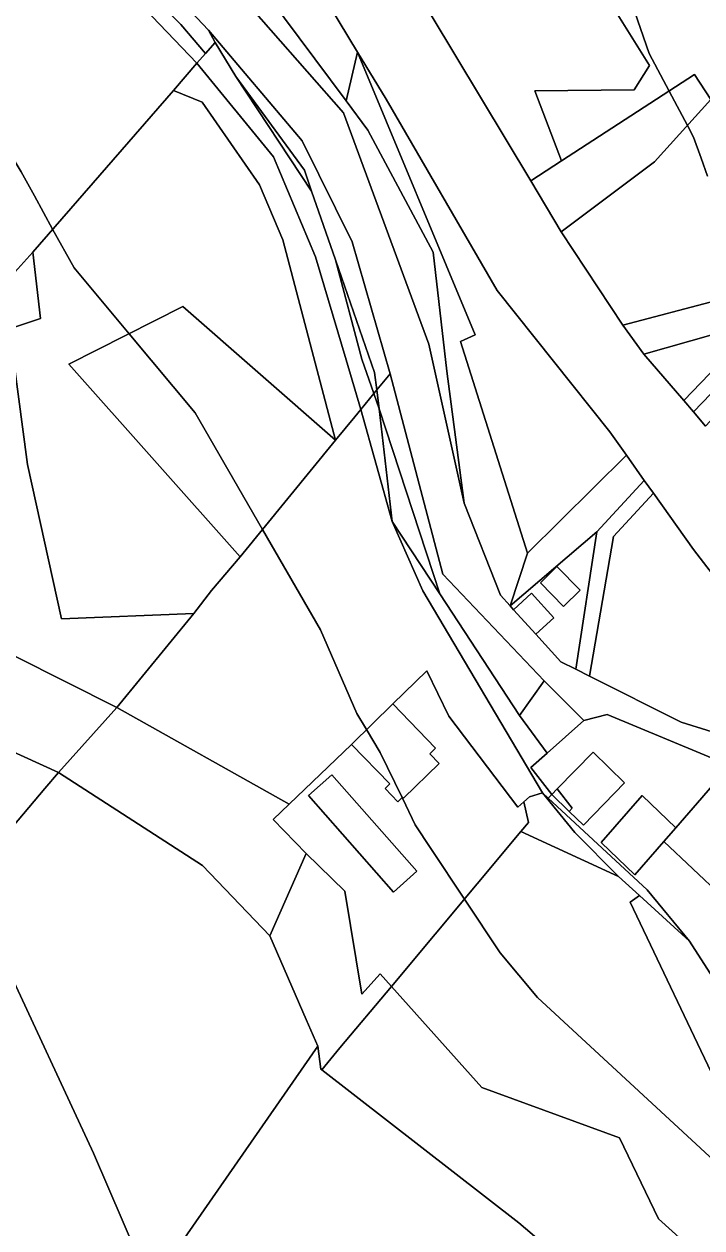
# Model space of a CAD drawing. Extents: x -477304 to -465429, y -1159113 to -1149210.
# Drawn here: x -470260.6 to -470157.2, y -1155384.7 to -1155200.9 of the extents above; entities that cross this region are included whole.
import ezdxf

# ---------------------------------------------------------------- set-up
doc = ezdxf.new("R2010")
doc.units = 0
for name, color, linetype in [('BPEJ_s', 7, 'Continuous'), ('orna_s', 7, 'Continuous'), ('ostatni_s', 7, 'Continuous'), ('PUPFL_s', 7, 'Continuous'), ('trav_porost_s', 7, 'Continuous'), ('voda_s', 7, 'Continuous'), ('zahrada_s', 7, 'Continuous')]:
    doc.layers.add(name, color=color, linetype=linetype)

msp = doc.modelspace()

# ---------------------------------------------------------------- linework, layer by layer
at = {"layer": 'BPEJ_s'}
for points in [[(-470156.32, -1155224.1), (-470157.3, -1155221.36), (-470158.45, -1155218.16), (-470159.4, -1155216.37), (-470162.2, -1155211.12), (-470165.25, -1155205.41), (-470169.64, -1155192.55), (-470170.08, -1155191.28), (-470170.77, -1155189.26), (-470171.07, -1155183.36), (-470170.4, -1155181.86), (-470169.59, -1155180.24), (-470169.51, -1155180.07), (-470157.11, -1155189.37)], [(-470144.64, -1155384.31), (-470182.25, -1155349.47), (-470187.98, -1155342.67), (-470193.43, -1155334.46), (-470198.53, -1155326.75), (-470200.94, -1155323.12), (-470202.39, -1155320.12), (-470202.94, -1155318.97), (-470206.26, -1155312.07), (-470208.36, -1155308.6), (-470209.87, -1155306.12), (-470215.39, -1155293.37), (-470224.24, -1155278.04), (-470234.51, -1155260.23), (-470244.6, -1155248.17), (-470253, -1155238.13), (-470256.27, -1155232.2), (-470259.05, -1155227.14), (-470261.07, -1155223.47), (-470267.66, -1155212.63), (-470270.42, -1155209.23), (-470278.45, -1155189.02)], [(-470278.45, -1155189.02), (-470270.42, -1155209.23), (-470267.66, -1155212.63), (-470261.07, -1155223.47), (-470259.05, -1155227.14), (-470256.27, -1155232.2), (-470253, -1155238.13), (-470244.6, -1155248.17), (-470234.51, -1155260.23), (-470224.24, -1155278.04), (-470215.39, -1155293.37), (-470209.87, -1155306.12), (-470208.36, -1155308.6), (-470206.26, -1155312.07), (-470202.94, -1155318.97), (-470202.39, -1155320.12), (-470200.94, -1155323.12), (-470198.53, -1155326.75), (-470193.43, -1155334.46), (-470187.98, -1155342.67), (-470182.25, -1155349.47), (-470144.64, -1155384.31)], [(-470169.64, -1155192.55), (-470165.25, -1155205.41), (-470162.2, -1155211.12), (-470159.4, -1155216.37), (-470158.45, -1155218.16), (-470157.3, -1155221.36), (-470156.32, -1155224.1)], [(-470241.14, -1155393.99), (-470250.02, -1155373.26), (-470263.84, -1155343.52)], [(-470263.84, -1155343.52), (-470250.02, -1155373.26), (-470241.14, -1155393.99)]]:
    msp.add_lwpolyline(points, dxfattribs=at)
at = {"layer": 'orna_s'}
for points in [[(-470209.75, -1155205.16), (-470191.81, -1155248.31), (-470194.03, -1155249.37), (-470183.8, -1155281.68), (-470186.47, -1155289.69), (-470187.94, -1155288.07), (-470193.48, -1155274.05), (-470196.09, -1155253.86), (-470198.21, -1155235.73), (-470208.16, -1155217.1), (-470211.48, -1155212.63)], [(-470188.42, -1155241.55), (-470171.24, -1155263.13), (-470168.7, -1155266.72), (-470183.8, -1155281.68), (-470194.03, -1155249.37), (-470191.81, -1155248.31), (-470209.75, -1155205.16), (-470205.39, -1155212.37)], [(-470209.23, -1155259.71), (-470204.44, -1155276.81), (-470199.79, -1155287.39), (-470181.52, -1155318.23), (-470183.47, -1155318.86), (-470184.38, -1155319.65), (-470185.28, -1155320.44), (-470195.8, -1155306.54), (-470199.15, -1155299.63), (-470204.37, -1155304.68), (-470210.66, -1155310.86), (-470220.17, -1155319.97), (-470246.48, -1155305.2), (-470234.74, -1155290.86), (-470232.02, -1155287.37), (-470227.67, -1155282.23), (-470213.08, -1155264.41), (-470210.16, -1155260.85)], [(-470303.62, -1155337.32), (-470273.51, -1155306.9), (-470255.39, -1155315.17), (-470257.46, -1155317.58), (-470276.48, -1155340.14), (-470295.97, -1155363.65), (-470310.53, -1155381.42), (-470329.24, -1155359.76)], [(-470176.6, -1155324.32), (-470169.91, -1155331.04), (-470184.8, -1155324.14), (-470183.66, -1155322.77), (-470184.38, -1155319.65), (-470183.47, -1155318.86), (-470181.52, -1155318.23)], [(-470176.6, -1155324.32), (-470181.52, -1155318.23), (-470180.62, -1155319.06), (-470165.54, -1155333.06), (-470159.08, -1155340.91), (-470166.73, -1155333.94), (-470169.91, -1155331.04)], [(-470163.82, -1155383.3), (-470169.76, -1155370.93), (-470190.77, -1155363.25), (-470204.58, -1155347.8), (-470184.8, -1155324.14), (-470169.91, -1155331.04), (-470166.73, -1155333.94), (-470168.11, -1155334.95), (-470154.74, -1155363.05), (-470135.31, -1155393.88), (-470133.23, -1155394.01), (-470132.42, -1155377.86), (-470128.29, -1155383.27), (-470120.74, -1155394.58), (-470104.8, -1155409.38), (-470098.94, -1155411.07), (-470093.25, -1155416.19), (-470099.42, -1155425.49), (-470112.39, -1155424.43), (-470137.14, -1155407.34)], [(-470132.42, -1155377.86), (-470133.23, -1155394.01), (-470135.31, -1155393.88), (-470154.74, -1155363.05), (-470168.11, -1155334.95), (-470166.73, -1155333.94), (-470159.08, -1155340.91), (-470151.05, -1155353.42)]]:
    msp.add_lwpolyline(points, close=True, dxfattribs=at)
at = {"layer": 'ostatni_s'}
msp.add_lwpolyline([(-470145.7, -1155297.69), (-470158.49, -1155281.08), (-470164.58, -1155272.53), (-470165.98, -1155270.56), (-470168.7, -1155266.72), (-470171.24, -1155263.13), (-470188.42, -1155241.55), (-470205.39, -1155212.37), (-470209.75, -1155205.16), (-470232.74, -1155167.09), (-470228.34, -1155151.45), (-470204.29, -1155190.28), (-470202.18, -1155193.82), (-470198.48, -1155199.56), (-470183.31, -1155224.83), (-470178.64, -1155232.61), (-470169.24, -1155246.86), (-470166.02, -1155251.3), (-470159.96, -1155258.37), (-470158.48, -1155260.1), (-470156.61, -1155262.28)], dxfattribs=at)
for points in [[(-470165.17, -1155207.24), (-470174.36, -1155192.51), (-470166.42, -1155190.22), (-470171.45, -1155174.41), (-470148.15, -1155189.17), (-470144.21, -1155191.44), (-470153.96, -1155210.35), (-470155.84, -1155212.43), (-470158.3, -1155208.58), (-470178.62, -1155221.78), (-470182.69, -1155211.08), (-470167.52, -1155210.93)], [(-470234.24, -1155206.86), (-470255.95, -1155184.17), (-470255.06, -1155182.22), (-470236.73, -1155200.96), (-470232.96, -1155205.4)], [(-470234.24, -1155206.86), (-470232.96, -1155205.4), (-470231.49, -1155203.71), (-470228.31, -1155208.88), (-470216.75, -1155226.39), (-470213.11, -1155236.88), (-470209.06, -1155252.05), (-470207.24, -1155257.29), (-470209.23, -1155259.71), (-470211.49, -1155252.14), (-470216.14, -1155236.42), (-470222.58, -1155221.17)], [(-470210.16, -1155260.85), (-470213.08, -1155264.41), (-470221.14, -1155233.82), (-470224.72, -1155225.45), (-470233.47, -1155212.8), (-470237.85, -1155211.02), (-470234.24, -1155206.86), (-470222.58, -1155221.17), (-470216.14, -1155236.42), (-470211.49, -1155252.14), (-470209.23, -1155259.71)], [(-470079.02, -1155212.26), (-470076.69, -1155207.67), (-470074.59, -1155209.32), (-470078.13, -1155215.09), (-470089.06, -1155225), (-470094.9, -1155225.83), (-470119.86, -1155231.23), (-470135.42, -1155240.22), (-470139.26, -1155243.65), (-470143.94, -1155244.99), (-470148.29, -1155246.23), (-470166.02, -1155251.3), (-470169.24, -1155246.86), (-470140.64, -1155239.34), (-470138.56, -1155237.63), (-470116.89, -1155226.83), (-470089.01, -1155221)], [(-470217.83, -1155223.22), (-470216.75, -1155226.39), (-470228.31, -1155208.88)], [(-470158.3, -1155208.58), (-470155.84, -1155212.43), (-470164.42, -1155221.92), (-470178.64, -1155232.61), (-470183.31, -1155224.83), (-470178.62, -1155221.78)], [(-470153.96, -1155210.35), (-470149.04, -1155219.8), (-470138.56, -1155237.63), (-470140.64, -1155239.34), (-470169.24, -1155246.86), (-470178.64, -1155232.61), (-470164.42, -1155221.92), (-470155.84, -1155212.43)], [(-470207.24, -1155257.29), (-470209.06, -1155252.05), (-470213.11, -1155236.88), (-470207.14, -1155254.09), (-470206.8, -1155256.75)], [(-470236.38, -1155244.01), (-470213.08, -1155264.41), (-470227.67, -1155282.23), (-470253.79, -1155252.81)], [(-470139.26, -1155243.65), (-470156.61, -1155262.28), (-470158.48, -1155260.1), (-470143.94, -1155244.99)], [(-470148.29, -1155246.23), (-470159.96, -1155258.37), (-470166.02, -1155251.3)], [(-470206.42, -1155259.64), (-470204.44, -1155276.81), (-470209.23, -1155259.71), (-470207.24, -1155257.29)], [(-470183.8, -1155281.68), (-470168.7, -1155266.72), (-470165.98, -1155270.56), (-470173.24, -1155278.43), (-470186.47, -1155289.69)], [(-470164.58, -1155272.53), (-470170.65, -1155279.1), (-470174.34, -1155300.43), (-470176.4, -1155299.39), (-470173.24, -1155278.43), (-470165.98, -1155270.56)], [(-470180.81, -1155312.2), (-470183.28, -1155314.38), (-470180.08, -1155318.5), (-470180.62, -1155319.06), (-470181.52, -1155318.23), (-470199.79, -1155287.39), (-470204.44, -1155276.81), (-470197.18, -1155287.88), (-470185.01, -1155306.45)], [(-470181.81, -1155286.2), (-470179.3, -1155283.71), (-470175.76, -1155287.31), (-470178.29, -1155289.8)], [(-470182.54, -1155294.02), (-470185.92, -1155290.29), (-470183.2, -1155287.76), (-470179.8, -1155291.52)], [(-470217.56, -1155327.49), (-470223.12, -1155340.09), (-470233.39, -1155329.32), (-470255.39, -1155315.17), (-470246.48, -1155305.2), (-470220.17, -1155319.97), (-470222.62, -1155322.31)], [(-470198.7, -1155312.29), (-470197.27, -1155313.77), (-470202.74, -1155319.06), (-470202.88, -1155318.92), (-470203.6, -1155319.61), (-470205.54, -1155317.6), (-470204.82, -1155316.9), (-470210.66, -1155310.86), (-470204.37, -1155304.68), (-470197.83, -1155311.45)], [(-470177.43, -1155321.08), (-470177, -1155320.61), (-470179.25, -1155317.65), (-470173.79, -1155312.03), (-470168.99, -1155316.7), (-470175.27, -1155323.19)], [(-470204.27, -1155333.41), (-470217.24, -1155318.68), (-470213.64, -1155315.51), (-470200.67, -1155330.23)], [(-470180.08, -1155318.5), (-470179.25, -1155317.65), (-470177, -1155320.61), (-470177.43, -1155321.08)], [(-470166.28, -1155318.66), (-470161.14, -1155323.6), (-470162.98, -1155325.7), (-470167.42, -1155330.78), (-470172.56, -1155325.84)], [(-470112.39, -1155424.43), (-470099.42, -1155425.49), (-470102.08, -1155429.51), (-470105.93, -1155435.31), (-470106.72, -1155436.51), (-470150.67, -1155413.18), (-470185.13, -1155383.9), (-470215.21, -1155360.53), (-470212.42, -1155357.19), (-470204.58, -1155347.8), (-470190.77, -1155363.25), (-470169.76, -1155370.93), (-470163.82, -1155383.3), (-470137.14, -1155407.34)]]:
    msp.add_lwpolyline(points, close=True, dxfattribs=at)
at = {"layer": 'PUPFL_s'}
msp.add_lwpolyline([(-470255.39, -1155315.17), (-470273.51, -1155306.9), (-470282.06, -1155302.99), (-470272.2, -1155302.79), (-470285.57, -1155285.58), (-470246.48, -1155305.2)], close=True, dxfattribs=at)
at = {"layer": 'trav_porost_s'}
for points in [[(-470228.07, -1155190.31), (-470229.66, -1155184.43), (-470232.16, -1155180.24), (-470232.74, -1155172.68), (-470232.74, -1155167.09), (-470209.75, -1155205.16), (-470211.48, -1155212.63)], [(-470268.16, -1155175.18), (-470255.95, -1155184.17), (-470234.24, -1155206.86), (-470237.85, -1155211.02), (-470259.31, -1155235.7), (-470262.49, -1155239.26), (-470279.86, -1155233.08), (-470295.94, -1155212.55)], [(-470202.18, -1155193.82), (-470199.11, -1155186.43), (-470177.17, -1155187.09), (-470174.36, -1155192.51), (-470165.17, -1155207.24), (-470167.52, -1155210.93), (-470182.69, -1155211.08), (-470178.62, -1155221.78), (-470183.31, -1155224.83), (-470198.48, -1155199.56)], [(-470234.74, -1155290.86), (-470254.94, -1155291.69), (-470260.12, -1155268.12), (-470262.87, -1155247.42), (-470258.11, -1155245.86), (-470259.31, -1155235.7), (-470237.85, -1155211.02), (-470233.47, -1155212.8), (-470224.72, -1155225.45), (-470221.14, -1155233.82), (-470213.08, -1155264.41), (-470236.38, -1155244.01), (-470253.79, -1155252.81), (-470227.67, -1155282.23), (-470232.02, -1155287.37)], [(-470259.31, -1155235.7), (-470258.11, -1155245.86), (-470262.87, -1155247.42), (-470260.12, -1155268.12), (-470254.94, -1155291.69), (-470234.74, -1155290.86), (-470246.48, -1155305.2), (-470285.57, -1155285.58), (-470291.51, -1155270.34), (-470286.57, -1155266.23), (-470262.49, -1155239.26)], [(-470143.94, -1155244.99), (-470158.48, -1155260.1), (-470159.96, -1155258.37), (-470148.29, -1155246.23)], [(-470207.24, -1155257.29), (-470206.8, -1155256.75), (-470206.42, -1155259.64)], [(-470164.58, -1155272.53), (-470158.49, -1155281.08), (-470145.7, -1155297.69), (-470131.13, -1155316.56), (-470160.37, -1155307.44), (-470174.34, -1155300.43), (-470170.65, -1155279.1)], [(-470178.72, -1155298.23), (-470182.54, -1155294.02), (-470179.8, -1155291.52), (-470183.2, -1155287.76), (-470185.92, -1155290.29), (-470186.47, -1155289.69), (-470173.24, -1155278.43), (-470176.4, -1155299.39)], [(-470181.81, -1155286.2), (-470178.29, -1155289.8), (-470175.76, -1155287.31), (-470179.3, -1155283.71)], [(-470175.18, -1155307.23), (-470180.81, -1155312.2), (-470185.01, -1155306.45), (-470181.28, -1155301.13)], [(-470161.14, -1155323.6), (-470152.91, -1155314.06), (-470137.66, -1155321.55), (-470128.69, -1155330.61), (-470125.12, -1155341.02), (-470126.25, -1155355.63), (-470125.54, -1155370.77), (-470130.34, -1155370.87), (-470154.15, -1155334.04), (-470162.98, -1155325.7)], [(-470223.12, -1155340.09), (-470217.56, -1155352.87), (-470215.8, -1155356.92), (-470236.94, -1155387.4), (-470247.76, -1155404.35), (-470258.77, -1155423.38), (-470260.75, -1155426.8), (-470263.64, -1155431.8), (-470265.75, -1155430.04), (-470265.74, -1155426.04), (-470286.1, -1155409.72), (-470310.53, -1155381.42), (-470295.97, -1155363.65), (-470276.48, -1155340.14), (-470257.46, -1155317.58), (-470255.39, -1155315.17), (-470233.39, -1155329.32)], [(-470217.56, -1155352.87), (-470223.12, -1155340.09), (-470217.56, -1155327.49), (-470211.67, -1155333.24), (-470209.1, -1155348.98), (-470206.28, -1155345.9), (-470204.58, -1155347.8), (-470212.42, -1155357.19), (-470215.21, -1155360.53), (-470215.32, -1155360.44), (-470215.8, -1155356.92)], [(-470212.02, -1155464.6), (-470258.77, -1155423.38), (-470247.76, -1155404.35), (-470236.94, -1155387.4), (-470215.8, -1155356.92), (-470215.32, -1155360.44), (-470215.21, -1155360.53), (-470185.13, -1155383.9), (-470150.67, -1155413.18), (-470106.72, -1155436.51), (-470132.8, -1155479.16), (-470157.03, -1155518.78), (-470157.85, -1155520.26), (-470175.77, -1155504.65), (-470205.65, -1155477.11), (-470209.11, -1155474.34)]]:
    msp.add_lwpolyline(points, close=True, dxfattribs=at)
msp.add_lwpolyline([(-470151.05, -1155353.42), (-470159.08, -1155340.91), (-470165.54, -1155333.06), (-470180.62, -1155319.06), (-470180.08, -1155318.5), (-470177.43, -1155321.08), (-470175.27, -1155323.19), (-470168.99, -1155316.7), (-470173.79, -1155312.03), (-470179.25, -1155317.65), (-470180.08, -1155318.5), (-470183.28, -1155314.38), (-470180.81, -1155312.2), (-470175.18, -1155307.23), (-470171.66, -1155306.3), (-470152.91, -1155314.06), (-470161.14, -1155323.6), (-470166.28, -1155318.66), (-470172.56, -1155325.84), (-470167.42, -1155330.78), (-470162.98, -1155325.7), (-470154.15, -1155334.04)], dxfattribs=at)
at = {"layer": 'voda_s'}
for points in [[(-470255.06, -1155182.22), (-470251.35, -1155174.06), (-470251.52, -1155167.79), (-470247.45, -1155171.7), (-470243.79, -1155189.8), (-470232.48, -1155201.82), (-470231.49, -1155203.71), (-470232.96, -1155205.4), (-470236.73, -1155200.96)], [(-470198.21, -1155235.73), (-470196.09, -1155253.86), (-470193.48, -1155274.05), (-470198.84, -1155249.77), (-470211.9, -1155214.42), (-470228.54, -1155195.44), (-470228.07, -1155190.31), (-470211.48, -1155212.63), (-470208.16, -1155217.1)], [(-470206.8, -1155256.75), (-470207.14, -1155254.09), (-470213.11, -1155236.88), (-470216.75, -1155226.39), (-470217.83, -1155223.22), (-470228.31, -1155208.88), (-470231.49, -1155203.71), (-470232.48, -1155201.82), (-470218.19, -1155218.7), (-470210.54, -1155234.12), (-470204.77, -1155254.29)], [(-470196.73, -1155284.87), (-470181.28, -1155301.13), (-470185.01, -1155306.45), (-470197.18, -1155287.88), (-470206.42, -1155259.64), (-470206.8, -1155256.75), (-470204.77, -1155254.29)], [(-470206.42, -1155259.64), (-470197.18, -1155287.88), (-470204.44, -1155276.81)]]:
    msp.add_lwpolyline(points, close=True, dxfattribs=at)
for points in [[(-470152.91, -1155314.06), (-470171.66, -1155306.3), (-470175.18, -1155307.23), (-470181.28, -1155301.13), (-470196.73, -1155284.87), (-470204.77, -1155254.29), (-470210.54, -1155234.12), (-470218.19, -1155218.7), (-470232.48, -1155201.82), (-470243.79, -1155189.8)], [(-470228.54, -1155195.44), (-470211.9, -1155214.42), (-470198.84, -1155249.77), (-470193.48, -1155274.05), (-470187.94, -1155288.07), (-470186.47, -1155289.69), (-470185.92, -1155290.29), (-470182.54, -1155294.02), (-470178.72, -1155298.23), (-470176.4, -1155299.39), (-470174.34, -1155300.43), (-470160.37, -1155307.44), (-470131.13, -1155316.56)]]:
    msp.add_lwpolyline(points, dxfattribs=at)
at = {"layer": 'zahrada_s'}
for points in [[(-470209.1, -1155348.98), (-470211.67, -1155333.24), (-470217.56, -1155327.49), (-470222.62, -1155322.31), (-470220.17, -1155319.97), (-470210.66, -1155310.86), (-470204.82, -1155316.9), (-470205.54, -1155317.6), (-470203.6, -1155319.61), (-470202.88, -1155318.92), (-470202.74, -1155319.06), (-470197.27, -1155313.77), (-470198.7, -1155312.29), (-470197.83, -1155311.45), (-470204.37, -1155304.68), (-470199.15, -1155299.63), (-470195.8, -1155306.54), (-470185.28, -1155320.44), (-470184.38, -1155319.65), (-470183.66, -1155322.77), (-470184.8, -1155324.14), (-470204.58, -1155347.8), (-470206.28, -1155345.9)], [(-470204.27, -1155333.41), (-470200.67, -1155330.23), (-470213.64, -1155315.51), (-470217.24, -1155318.68)]]:
    msp.add_lwpolyline(points, close=True, dxfattribs=at)

doc.saveas('drawing.dxf')
